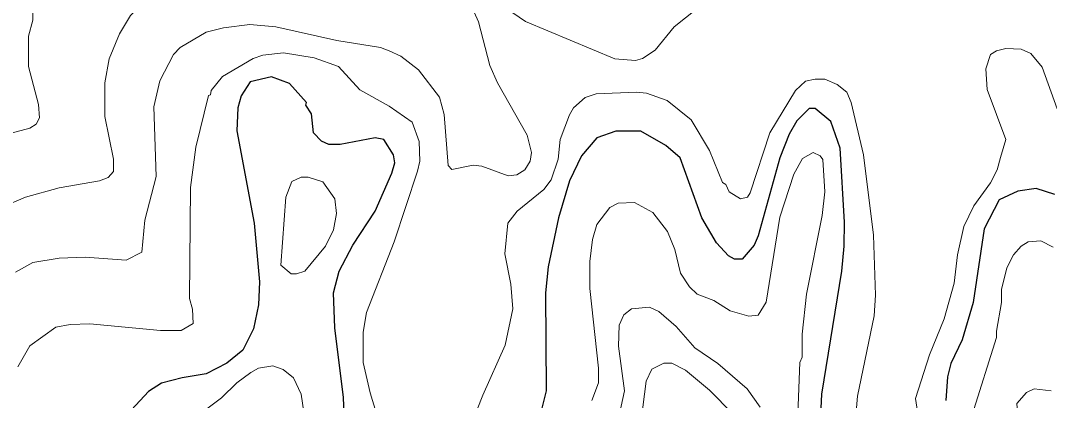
# Model space of a CAD drawing. Extents: x 423 to 448.8, y 7456.3 to 7484.
# Drawn here: x 427.888 to 429.349, y 7476.868 to 7477.408 of the extents above; entities that cross this region are included whole.
import ezdxf

# ---------------------------------------------------------------- set-up
doc = ezdxf.new("R2010")
doc.units = 0
doc.header["$LTSCALE"] = 0.032
doc.layers.add('1', color=7, linetype='Continuous', lineweight=25)
doc.layers.add('2', color=7, linetype='Continuous', lineweight=13)

msp = doc.modelspace()

# ---------------------------------------------------------------- linework, layer by layer
at = {"layer": '1'}
for points in [[(428.3493, 7476.7904), (428.3462, 7476.8724), (428.3338, 7476.9714), (428.3322, 7477.0209), (428.34, 7477.0518), (428.3593, 7477.0889), (428.3911, 7477.1369), (428.415, 7477.191), (428.4189, 7477.2057), (428.4174, 7477.2173), (428.4034, 7477.239), (428.3911, 7477.2413), (428.3416, 7477.232), (428.3253, 7477.232), (428.3152, 7477.2366), (428.3036, 7477.2483), (428.3006, 7477.2753), (428.2928, 7477.2877), (428.2936, 7477.2916), (428.2696, 7477.3186), (428.2441, 7477.3279), (428.2139, 7477.3209), (428.2008, 7477.3009), (428.1961, 7477.2839), (428.1946, 7477.2514), (428.2193, 7477.1199), (428.2271, 7477.0364)], [(429.0222, 7476.8074), (429.0253, 7476.877), (429.0539, 7477.0518), (429.057, 7477.0874), (429.0578, 7477.1214), (429.0516, 7477.2266), (429.0384, 7477.2645), (429.016, 7477.283), (429.0075, 7477.283), (428.9897, 7477.2653), (428.9789, 7477.2467), (428.9657, 7477.2127), (428.9348, 7477.1021), (428.9294, 7477.0889), (428.9124, 7477.0688), (428.9015, 7477.0688), (428.893, 7477.0734), (428.876, 7477.092), (428.8551, 7477.1276), (428.8242, 7477.2127), (428.8041, 7477.2305), (428.7685, 7477.2506), (428.7329, 7477.2506), (428.7058, 7477.2413), (428.6842, 7477.2158), (428.6672, 7477.1802), (428.6517, 7477.1276), (428.637, 7477.058), (428.6331, 7477.0209), (428.6339, 7476.8817), (428.6254, 7476.8476)], [(429.3563, 7477.1609), (429.33, 7477.1693), (429.3038, 7477.1655), (429.2774, 7477.1531), (429.2558, 7477.1121), (429.2403, 7477.007), (429.2248, 7476.9544), (429.2086, 7476.9203), (429.204, 7476.9018), (429.2016, 7476.8677)], [(428.2271, 7477.0364), (428.2255, 7477.0039), (428.2186, 7476.9698), (428.2031, 7476.9397), (428.1806, 7476.9211), (428.1513, 7476.9056), (428.1173, 7476.9002), (428.0878, 7476.8925), (428.0693, 7476.8809), (428.0329, 7476.8414), (428.0074, 7476.8198), (427.9308, 7476.7903), (427.9138, 7476.7788), (427.8999, 7476.7617), (427.879, 7476.7238)]]:
    msp.add_lwpolyline(points, dxfattribs=at)
at = {"layer": '2'}
for points in [[(427.7986, 7477.116), (427.8945, 7477.157), (427.9425, 7477.1701), (427.9997, 7477.1802), (428.0121, 7477.1848), (428.0198, 7477.1933), (428.0198, 7477.2112), (428.0074, 7477.2715), (428.0074, 7477.3194), (428.0136, 7477.3535), (428.0283, 7477.389), (428.0438, 7477.4153), (428.0763, 7477.4494), (428.0909, 7477.4726)], [(427.8651, 7477.461), (427.8906, 7477.4439), (427.9053, 7477.4215), (427.9053, 7477.4084), (427.8991, 7477.386), (427.8991, 7477.3426), (427.913, 7477.2885), (427.9146, 7477.2699), (427.9099, 7477.2606), (427.9007, 7477.2552), (427.862, 7477.2444)], [(428.5867, 7477.4192), (428.6045, 7477.4068), (428.7314, 7477.3534), (428.7608, 7477.3511), (428.7708, 7477.3542), (428.7886, 7477.3658), (428.8157, 7477.3991), (428.8642, 7477.4378)], [(428.4823, 7477.2993), (428.4893, 7477.2746), (428.4947, 7477.2019), (428.5001, 7477.1964), (428.5303, 7477.2026), (428.5427, 7477.2011), (428.5798, 7477.1872), (428.5922, 7477.1887), (428.6037, 7477.1957), (428.6115, 7477.2081), (428.613, 7477.2204), (428.6068, 7477.2452), (428.5651, 7477.3194), (428.5542, 7477.3442), (428.538, 7477.4061), (428.5318, 7477.42)], [(427.8806, 7477.0502), (427.9053, 7477.0642), (427.9425, 7477.0704), (427.9796, 7477.0719), (428.0376, 7477.0673), (428.06, 7477.0789), (428.0639, 7477.1245), (428.0801, 7477.1864), (428.077, 7477.2854), (428.0855, 7477.3225), (428.1049, 7477.3597), (428.1142, 7477.3697), (428.1513, 7477.3913), (428.176, 7477.3975), (428.2132, 7477.4022), (428.2503, 7477.3991), (428.3369, 7477.3798), (428.3988, 7477.3697), (428.4112, 7477.365), (428.4274, 7477.3573), (428.4529, 7477.338), (428.4823, 7477.2993)], [(428.3926, 7476.8507), (428.3841, 7476.8786), (428.374, 7476.9219), (428.374, 7476.9652), (428.3787, 7476.993), (428.4181, 7477.0936), (428.4514, 7477.1941), (428.4545, 7477.2081), (428.4537, 7477.2359), (428.4436, 7477.2637), (428.4111, 7477.2862), (428.3694, 7477.3093), (428.3392, 7477.3426), (428.3044, 7477.355), (428.2611, 7477.362), (428.2317, 7477.3589), (428.2178, 7477.3542), (428.1745, 7477.3287), (428.1582, 7477.3086), (428.1574, 7477.3024), (428.1543, 7477.3016), (428.1366, 7477.2282), (428.1288, 7477.1709), (428.1273, 7477.0131), (428.1319, 7476.9977), (428.1327, 7476.9775), (428.1157, 7476.9675), (428.0863, 7476.9675), (427.9858, 7476.9768), (427.9579, 7476.976), (427.9378, 7476.9721), (427.9006, 7476.9458), (427.8836, 7476.9156)], [(429.3594, 7477.2823), (429.3385, 7477.3418), (429.3223, 7477.3612), (429.3084, 7477.3674), (429.2867, 7477.3681), (429.2736, 7477.3651), (429.265, 7477.3597), (429.2581, 7477.3395), (429.2604, 7477.3102), (429.2867, 7477.239), (429.279, 7477.2134), (429.2744, 7477.1957), (429.265, 7477.1771), (429.2411, 7477.1446), (429.2271, 7477.1152), (429.2179, 7477.075), (429.2132, 7477.0348), (429.1993, 7476.9838)], [(429.0725, 7476.8291), (429.0763, 7476.8739), (429.0996, 7476.9884), (429.1018, 7477.0178), (429.0988, 7477.1029), (429.0848, 7477.2173), (429.0671, 7477.2916), (429.0609, 7477.3063), (429.047, 7477.3171), (429.0299, 7477.3248), (429.016, 7477.3248), (429.0021, 7477.3217), (428.9881, 7477.3086), (428.9518, 7477.2483), (428.9239, 7477.1632), (428.9201, 7477.157), (428.91, 7477.1547), (428.8938, 7477.1647), (428.8892, 7477.1748), (428.8845, 7477.1779), (428.8659, 7477.2235), (428.8397, 7477.2668), (428.8056, 7477.2946), (428.7763, 7477.3047), (428.7623, 7477.3063), (428.7051, 7477.304), (428.6896, 7477.2985), (428.6726, 7477.2839), (428.6672, 7477.2738), (428.654, 7477.239), (428.6509, 7477.2112), (428.6409, 7477.1818), (428.6308, 7477.1678), (428.5929, 7477.1369), (428.5797, 7477.1198), (428.5751, 7477.0766), (428.5836, 7477.0333), (428.5867, 7476.9984), (428.5759, 7476.9466), (428.5442, 7476.8755), (428.5272, 7476.8322)], [(428.6989, 7476.8677), (428.7082, 7476.8932), (428.7082, 7476.9141), (428.6958, 7477.0271), (428.6958, 7477.0657), (428.6996, 7477.0967), (428.7058, 7477.1183), (428.7244, 7477.1423), (428.736, 7477.1485), (428.7592, 7477.1493), (428.7855, 7477.1353), (428.8064, 7477.1083), (428.8165, 7477.0828), (428.8249, 7477.0487), (428.8373, 7477.0294), (428.8482, 7477.0193), (428.8722, 7477.01), (428.8954, 7476.9953), (428.9217, 7476.9876), (428.9348, 7476.9891), (428.9464, 7477.0077), (428.9657, 7477.1284), (428.9858, 7477.1895), (428.9982, 7477.2119), (429.0129, 7477.2204), (429.023, 7477.2158), (429.0268, 7477.2104), (429.0299, 7477.1647), (429.026, 7477.1307), (429.0036, 7477.0193), (428.9975, 7476.9621), (428.9975, 7476.9296), (428.9944, 7476.9219), (428.9913, 7476.8484)], [(429.2388, 7476.8476), (429.2736, 7476.9575), (429.2736, 7476.9667), (429.2805, 7477.007), (429.2805, 7477.0255), (429.2883, 7477.0565), (429.2975, 7477.075), (429.3083, 7477.0874), (429.3184, 7477.0936), (429.3362, 7477.0951), (429.354, 7477.0858)], [(428.9379, 7476.8585), (428.9193, 7476.8847), (428.8776, 7476.9203), (428.8451, 7476.9427), (428.8188, 7476.9729), (428.794, 7476.9946), (428.7809, 7477.0008), (428.7553, 7476.9984), (428.7445, 7476.9899), (428.7376, 7476.9752), (428.7368, 7476.9451), (428.7453, 7476.8817), (428.7383, 7476.8492)], [(429.1993, 7476.9838), (429.1784, 7476.9327), (429.1583, 7476.8708), (429.1684, 7476.8059)], [(428.7685, 7476.836), (428.7762, 7476.8956), (428.7839, 7476.9126), (428.801, 7476.9211), (428.8126, 7476.9211), (428.8319, 7476.911), (428.866, 7476.8824), (428.8992, 7476.8491)], [(428.1235, 7476.8344), (428.1729, 7476.8716), (428.1946, 7476.8932), (428.2147, 7476.9079), (428.2255, 7476.9141), (428.2457, 7476.9172), (428.2603, 7476.9118), (428.275, 7476.9002), (428.2859, 7476.877), (428.3067, 7476.7362)], [(429.3509, 7476.8817), (429.327, 7476.8847), (429.3161, 7476.8793), (429.3022, 7476.8638), (429.3045, 7476.8337), (429.3393, 7476.7517), (429.3424, 7476.7038), (429.3354, 7476.6806), (429.2898, 7476.6086), (429.2836, 7476.5924), (429.279, 7476.5692), (429.279, 7476.5444), (429.2867, 7476.5135), (429.3308, 7476.457), (429.3942, 7476.3959)]]:
    msp.add_lwpolyline(points, dxfattribs=at)
msp.add_lwpolyline([(428.2727, 7477.1794), (428.2859, 7477.1856), (428.2959, 7477.1856), (428.3168, 7477.1787), (428.3338, 7477.1547), (428.3361, 7477.1338), (428.3322, 7477.1106), (428.3207, 7477.0874), (428.2913, 7477.0518), (428.2797, 7477.0479), (428.2719, 7477.0479), (428.2572, 7477.0603), (428.2642, 7477.157)], close=True, dxfattribs=at)

doc.saveas('drawing.dxf')
